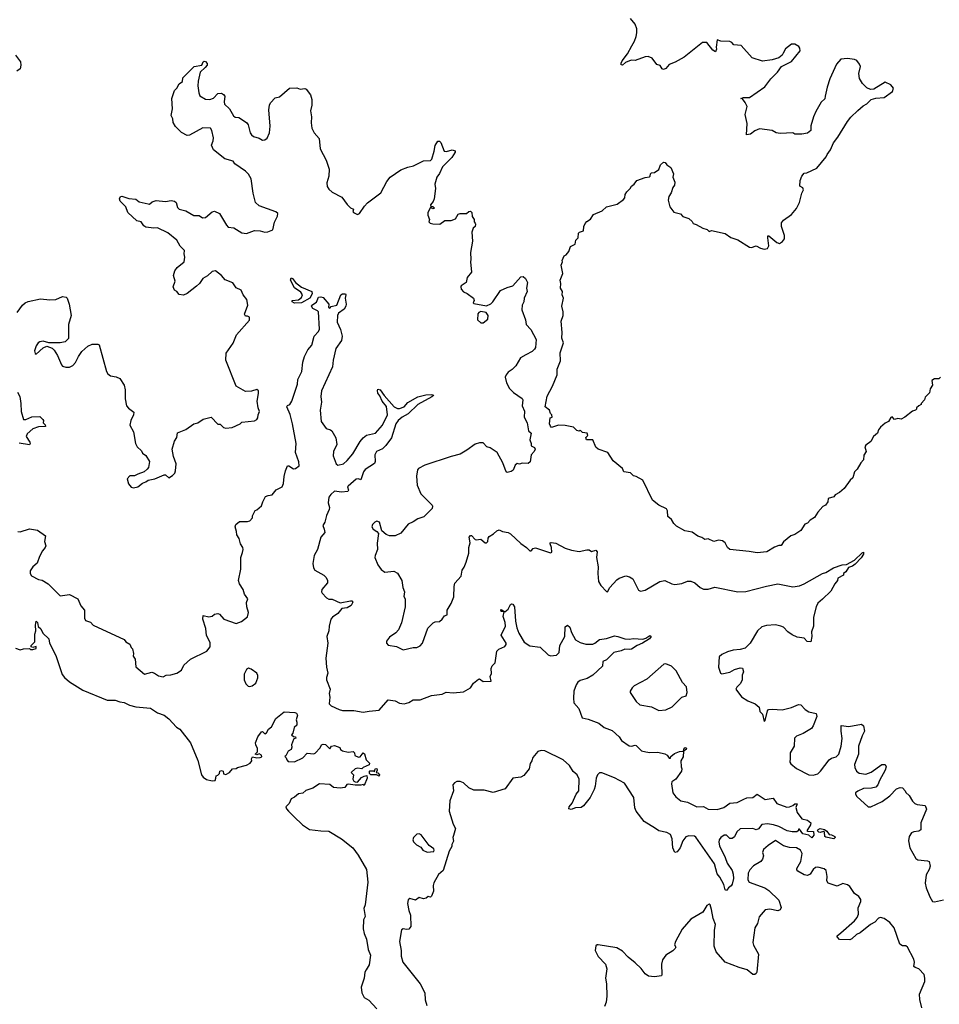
# Model space of a CAD drawing. Extents: x 2293139 to 2515392, y 824115 to 1006937.
# Tile 337 of 417: x 2430830 to 2438878, y 870405 to 879024. Entities that reach past the tile are written whole.
import ezdxf

# ---------------------------------------------------------------- set-up
doc = ezdxf.new("R2010")
doc.units = 0

msp = doc.modelspace()

# ---------------------------------------------------------------- linework, layer by layer
at = {"layer": '0CON10XD'}
for points in [[(2436716.7, 877256.7), (2436725, 877240), (2436751.7, 877231.7), (2436808.3, 877198.3), (2436847, 877187), (2436865, 877170), (2436885, 877177.5), (2437003.9, 877153.9), (2437055, 877116.7), (2437115, 877096.7), (2437216.7, 877033.3), (2437235, 877031.2), (2437275, 877043.8), (2437314.1, 877024.1), (2437345, 877016.7), (2437375, 877022.5), (2437385.8, 877044.2), (2437376.2, 877113.8), (2437378.3, 877131.7), (2437385, 877133.3), (2437455, 877072.9), (2437480, 877065), (2437505, 877082.5), (2437523, 877107), (2437523.3, 877135), (2437496.7, 877215), (2437496.7, 877245), (2437515, 877270), (2437585, 877318.8), (2437628.3, 877371.7), (2437653.3, 877425), (2437674.1, 877505.9), (2437690, 877535), (2437683, 877553), (2437657.5, 877567.5), (2437661.2, 877615), (2437674, 877655), (2437695, 877680), (2437720, 877685), (2437806.4, 877723.6), (2437887.3, 877822.7), (2437897.1, 877842.9), (2437926.7, 877885), (2437951.2, 877945), (2437991.2, 877995), (2438075.9, 878134.1), (2438105, 878170), (2438165, 878230), (2438211.2, 878268.8), (2438245, 878286.7), (2438282.5, 878325), (2438322.3, 878337.7), (2438396.1, 878343.9), (2438467.5, 878395), (2438476.7, 878425), (2438455, 878453.3), (2438405, 878477.5), (2438305, 878416), (2438275, 878414), (2438245, 878426.2), (2438205, 878466.2), (2438179.5, 878509.5), (2438173.9, 878553.9), (2438188.1, 878615), (2438180, 878635), (2438155, 878666), (2438135, 878676.2), (2438073.6, 878683.6), (2438015, 878680), (2437978.8, 878635), (2437918.8, 878505), (2437895.9, 878434.1), (2437880, 878355), (2437875, 878332.5), (2437845, 878302.5), (2437798.3, 878221.7), (2437776.7, 878175), (2437753.9, 878096.1), (2437753.3, 878055), (2437725, 878030), (2437675, 878022.5), (2437615, 878022.5), (2437595, 878032.5), (2437485, 878027.5), (2437450, 878035), (2437415, 878053.3), (2437305, 878070), (2437265, 878052.5), (2437225, 878023.3), (2437190, 878015), (2437197.5, 878115), (2437180, 878195), (2437196.7, 878265), (2437180, 878300), (2437155, 878330), (2437140, 878335), (2437165, 878342.5), (2437217, 878343), (2437352.5, 878435), (2437402.5, 878505), (2437462.5, 878565), (2437497.5, 878615), (2437585, 878657.5), (2437659.5, 878750.5), (2437658.8, 878775), (2437648.3, 878788.3), (2437615, 878811.2), (2437585, 878811.2), (2437532.3, 878767.7), (2437512.5, 878732.5), (2437503.3, 878715), (2437475, 878690), (2437415, 878673.3), (2437330.7, 878660.7), (2437241.7, 878691.7), (2437145, 878797.5), (2437080, 878805), (2437062.5, 878825), (2437045, 878833.8), (2436966.4, 878836.4), (2436935, 878848.8), (2436925.8, 878785), (2436929.2, 878765), (2436918.3, 878741.7), (2436895, 878758.1), (2436845, 878824), (2436805.9, 878824.1), (2436645, 878697.5), (2436566.7, 878653.3), (2436515, 878632.5), (2436484.2, 878595.8), (2436465, 878588.8), (2436454.1, 878594.1), (2436435, 878622.5), (2436405, 878632.5), (2436365, 878686.7), (2436330.7, 878700.7), (2436305, 878698.8), (2436215, 878668), (2436180.3, 878669.7), (2436130.9, 878649.1), (2436105, 878627.5), (2436095, 878630), (2436093.3, 878645), (2436103.8, 878665), (2436150, 878725), (2436186.2, 878795), (2436211.2, 878835), (2436223.9, 878876.1), (2436231.7, 878908.3), (2436231.2, 878945), (2436216.7, 878985), (2436176.7, 879035)], [(2430793.3, 878715), (2430838, 878655), (2430841.1, 878625), (2430832.9, 878595), (2430805, 878574.3)], [(2430808.8, 876461.2), (2430855.8, 876525), (2430878, 876545), (2430905, 876557.8), (2431011.7, 876581.7), (2431095, 876572), (2431145, 876576), (2431205, 876600), (2431237.5, 876595), (2431246.7, 876585), (2431264.2, 876534.2), (2431279.2, 876435), (2431256.9, 876355), (2431257.6, 876232.4), (2431228.8, 876205), (2431185, 876195.6), (2431085.9, 876195.9), (2431035, 876209.4), (2431006.7, 876205), (2430991.4, 876195), (2430975, 876170), (2430960.8, 876125), (2430965, 876102.5), (2430975, 876097.5), (2431035, 876152), (2431067, 876167), (2431115, 876147.5), (2431131.7, 876131.7), (2431160, 876085), (2431195, 876002.5), (2431205, 875992.5), (2431235, 875982.5), (2431265, 875983.3), (2431295, 875996.7), (2431317.3, 876022.7), (2431344, 876075), (2431375, 876118.8), (2431425, 876166.2), (2431465, 876183.8), (2431514, 876184), (2431525, 876177.5), (2431590, 875945), (2431602.5, 875925), (2431625, 875907.5), (2431675, 875897.5), (2431705, 875882.5), (2431743.8, 875825), (2431754, 875785), (2431753.8, 875705), (2431763.3, 875645), (2431782.3, 875622.3), (2431829.3, 875589.3), (2431826.2, 875565), (2431801.2, 875515), (2431793.3, 875475), (2431826.4, 875416.4), (2431842.5, 875315), (2431857.5, 875285), (2431895, 875250), (2431905, 875230), (2431935, 875210), (2431967, 875157), (2431957.5, 875105), (2431945, 875090), (2431920, 875065), (2431863.3, 875046.7), (2431835, 875032.5), (2431795, 875030), (2431770, 875005), (2431781.7, 874961.7), (2431805, 874933.3), (2431825, 874926.2), (2431862.5, 874935), (2431903.9, 874966.1), (2431935, 874977.5), (2431955, 874992.5), (2432013.9, 875006.1), (2432095, 875040), (2432105, 875040), (2432135, 875013.8), (2432167.3, 875032.7), (2432186.7, 875055), (2432193.3, 875075), (2432198, 875135), (2432175, 875200), (2432163.8, 875265), (2432186.2, 875335), (2432204.1, 875365.9), (2432212.5, 875407.5), (2432285, 875437.5), (2432355, 875487.5), (2432390, 875495), (2432435, 875526.7), (2432505, 875543.3), (2432565, 875482.5), (2432585, 875482.5), (2432613.9, 875453.9), (2432635, 875447.5), (2432690, 875455), (2432760, 875485), (2432775, 875500), (2432886.4, 875513.6), (2432905, 875523.3), (2432915, 875540), (2432916.2, 875565), (2432928, 875595), (2432915.6, 875625.6), (2432909.5, 875685), (2432918.7, 875751.3), (2432918.8, 875775), (2432905, 875786.2), (2432858.3, 875771.7), (2432805, 875768.6), (2432724, 875815), (2432634.4, 876045), (2432638.2, 876105), (2432698.6, 876191.4), (2432728.6, 876265), (2432842.5, 876395), (2432841.2, 876421.2), (2432825, 876430), (2432805, 876430), (2432796, 876445), (2432825.4, 876525), (2432816.9, 876575), (2432786.9, 876615), (2432767, 876657), (2432725.7, 876675.7), (2432695, 876719.2), (2432628.1, 876748.1), (2432596.7, 876785), (2432545, 876826.7), (2432515, 876820.5), (2432475, 876780.6), (2432431.7, 876758.3), (2432404.2, 876715), (2432378.2, 876691.8), (2432295, 876627.5), (2432265, 876612), (2432225, 876617.5), (2432203.9, 876643.9), (2432185, 876656.7), (2432174.2, 876685), (2432190, 876735), (2432176.2, 876785), (2432188.6, 876825), (2432209.2, 876855), (2432270.8, 876905), (2432276, 876945), (2432269.2, 876975), (2432271.2, 877005), (2432235, 877041.2), (2432205.3, 877095.3), (2432125, 877158.9), (2432035, 877202), (2432005, 877198), (2431935, 877207.5), (2431915, 877218.8), (2431894.1, 877254.1), (2431855, 877264), (2431776.7, 877335), (2431757.5, 877385), (2431710, 877435), (2431703.6, 877456.4), (2431712.5, 877475), (2431725, 877480), (2431785, 877458.8), (2431845, 877452.5), (2431875, 877430), (2431955, 877411.2), (2431965, 877410), (2431990, 877430), (2432025, 877441.9), (2432105, 877431.9), (2432155, 877442), (2432185, 877436), (2432198, 877425), (2432210.9, 877380.9), (2432224.3, 877364.3), (2432285, 877350), (2432355, 877309.1), (2432399.5, 877309.5), (2432429.1, 877289.1), (2432457.3, 877292.7), (2432515, 877342.9), (2432535, 877349.2), (2432577.4, 877327.4), (2432639.4, 877225), (2432655, 877209.4), (2432705, 877201.5), (2432775, 877157.5), (2432816.2, 877153.8), (2432885, 877177.8), (2432935, 877175.6), (2432975, 877164.2), (2433002.7, 877167.3), (2433045.5, 877184.5), (2433059.7, 877250.3), (2433086.5, 877305), (2433088.3, 877328.3), (2433072.5, 877342.5), (2432926, 877396), (2432895, 877424.3), (2432872.5, 877505), (2432855, 877632.5), (2432832.1, 877672.1), (2432807.6, 877697.6), (2432713.8, 877763.8), (2432697.5, 877785), (2432625, 877806.7), (2432525, 877884.3), (2432508.9, 877925), (2432524.5, 877965), (2432525, 877990), (2432512, 878055), (2432500, 878075), (2432433.6, 878076.4), (2432315, 878012.5), (2432295, 878011.2), (2432245, 878036.7), (2432195, 878090), (2432173.1, 878125), (2432169.2, 878155), (2432156.7, 878185), (2432167.5, 878245), (2432162.9, 878335), (2432186.2, 878405), (2432205.5, 878424.5), (2432226.1, 878463.9), (2432255, 878482.5), (2432256.7, 878515), (2432356.4, 878613.6), (2432423.6, 878626.4), (2432436.2, 878653.8), (2432445, 878660), (2432457.5, 878657.5), (2432470.7, 878640.7), (2432470, 878625), (2432452.5, 878605), (2432410, 878565), (2432390.6, 878485), (2432388.9, 878445), (2432396.7, 878385), (2432407.6, 878357.6), (2432455, 878327.5), (2432495, 878324.2), (2432525, 878337.5), (2432565, 878378.6), (2432595, 878381.2), (2432615, 878370), (2432626.2, 878355), (2432618.6, 878305), (2432621.9, 878285), (2432665, 878243.8), (2432702.1, 878182.1), (2432715, 878172), (2432746.8, 878166.8), (2432815, 878124), (2432830.8, 878105), (2432846.2, 878035), (2432860, 878015), (2432875, 878002), (2432925, 877986), (2432955, 877968.8), (2432975, 877971.2), (2432995, 877988), (2433015.5, 878035), (2433022.8, 878092.8), (2433010.4, 878235), (2433015.5, 878274.5), (2433025, 878296.2), (2433065, 878338.8), (2433105, 878350), (2433191.2, 878425), (2433255, 878427.1), (2433285, 878415.8), (2433325, 878421.2), (2433336, 878415), (2433373.8, 878365), (2433385.8, 878325.8), (2433385.8, 878275), (2433376.2, 878225), (2433383.9, 878173.9), (2433380.3, 878120.3), (2433388, 878075), (2433408, 878035), (2433450, 877985), (2433458.6, 877895), (2433510.8, 877795), (2433538.6, 877715), (2433536.9, 877655), (2433518.1, 877595), (2433520.6, 877565), (2433535, 877542), (2433565.7, 877515.7), (2433649.7, 877469.7), (2433695, 877407.5), (2433725, 877377.5), (2433750, 877365), (2433746.7, 877345), (2433752.5, 877335), (2433785, 877318), (2433805, 877326.2), (2433847, 877393), (2433875, 877421.2), (2433991.2, 877508.8), (2434042.6, 877607.4), (2434073.4, 877646.6), (2434165, 877710.8), (2434225.6, 877734.4)], [(2434225.6, 877734.4), (2434275.8, 877744.2), (2434365, 877788.9), (2434425, 877791.2), (2434435.5, 877804.5), (2434457.2, 877872.8), (2434465, 877923.3), (2434488.3, 877961.7), (2434505, 877960), (2434515, 877950), (2434545, 877874), (2434565, 877871.4), (2434615, 877883.8), (2434640, 877875), (2434642.5, 877865), (2434611.1, 877818.9), (2434531.4, 877735), (2434505, 877678.8), (2434481.2, 877645), (2434464, 877585), (2434468.8, 877545), (2434457.1, 877455), (2434448.2, 877431.8), (2434423.9, 877403.9), (2434427.5, 877387.5), (2434445, 877388), (2434461.2, 877375), (2434445, 877369.2), (2434425, 877380), (2434403.2, 877336.8), (2434402.4, 877312.4), (2434417.5, 877275), (2434410, 877255), (2434423.3, 877243.3), (2434445, 877237.5), (2434506.1, 877233.9), (2434550, 877265), (2434605, 877266), (2434645, 877280), (2434668.3, 877321.7), (2434685, 877327.5), (2434741.7, 877328.3), (2434760, 877345), (2434775, 877346.7), (2434787.7, 877337.7), (2434790.7, 877300.7), (2434807.5, 877275), (2434807.5, 877255), (2434815, 877242.5), (2434820, 877235), (2434816.4, 877213.6), (2434800, 877200), (2434786.7, 877165), (2434793.3, 877085), (2434776.7, 876985), (2434778.8, 876925), (2434774, 876905), (2434783.3, 876815), (2434745, 876767.5), (2434736.2, 876725), (2434695, 876694.2), (2434690, 876685), (2434692.2, 876665), (2434715, 876641.2), (2434746.1, 876626.1), (2434802.5, 876585), (2434807.5, 876565), (2434800, 876545), (2434805, 876540), (2434915, 876518.8), (2434952.3, 876537.7), (2434970, 876555), (2435037.7, 876652.3), (2435095, 876681.2), (2435146.7, 876695), (2435216.1, 876773.9), (2435235, 876776.7), (2435257.7, 876757.7), (2435273.3, 876725), (2435266, 876675), (2435270, 876645), (2435243.6, 876586.4), (2435243.3, 876555), (2435227.5, 876525), (2435223.6, 876483.6), (2435257, 876397), (2435262.5, 876355), (2435302.5, 876312.5), (2435350, 876225), (2435343.3, 876155), (2435335, 876140), (2435315, 876120), (2435260.5, 876089.5), (2435212.5, 876065), (2435172.5, 875995), (2435138.8, 875961.2), (2435105, 875938.8), (2435086.2, 875915), (2435080, 875895), (2435091.2, 875845), (2435116.7, 875795), (2435150.5, 875760.5), (2435227.7, 875707.7), (2435233.8, 875695), (2435226.7, 875645), (2435248.3, 875598.3), (2435243.8, 875545), (2435271.2, 875495), (2435282.5, 875425), (2435306.7, 875405), (2435293.8, 875345), (2435306.7, 875315), (2435307.5, 875295), (2435335, 875280), (2435342.5, 875265), (2435333.3, 875245), (2435306.1, 875213.9), (2435298.8, 875155), (2435279.5, 875140.5), (2435226.7, 875143.3), (2435205, 875132.5), (2435185, 875140), (2435166.4, 875123.6), (2435149.5, 875080.5), (2435131.7, 875068.3), (2435095, 875060), (2435086.7, 875066.7), (2435058.8, 875145), (2435010, 875235), (2434947.5, 875275), (2434917.5, 875285), (2434885, 875320), (2434855, 875320.8), (2434815, 875307.5), (2434744.3, 875255.7), (2434685, 875220), (2434605, 875200), (2434375.3, 875124.7), (2434319.2, 875095), (2434312, 875085), (2434302.5, 875027.5), (2434309.2, 874949.2), (2434340.8, 874875), (2434439.2, 874775), (2434444.2, 874764.2), (2434440.6, 874745), (2434368, 874672), (2434313.8, 874655), (2434272.4, 874627.6), (2434230.6, 874609.4), (2434165, 874528.1), (2434115, 874505.6), (2434065, 874505.8), (2434037, 874517), (2434000, 874550), (2433980, 874625), (2433955, 874632.9), (2433938, 874625), (2433918.6, 874605), (2433911.8, 874585), (2433922.9, 874565), (2433956.7, 874545), (2433971.2, 874525), (2433958.1, 874441.9), (2433962.5, 874385), (2433940, 874335), (2433938, 874315), (2433963, 874253), (2433992.4, 874212.4), (2434025, 874189.2), (2434105.8, 874195.8), (2434135, 874180), (2434174, 874115), (2434182.5, 874055), (2434198, 874015), (2434193.3, 873975), (2434203.9, 873953.9), (2434204, 873885), (2434171.2, 873745), (2434145, 873682.5), (2434123, 873657), (2434065, 873617.5), (2434040, 873585), (2434040, 873565), (2434055, 873550), (2434127, 873537), (2434185, 873507.5), (2434275, 873527.5), (2434305, 873527.5), (2434335, 873542.5), (2434356.7, 873565), (2434402.3, 873697.7), (2434447.5, 873745), (2434465, 873753.3), (2434505, 873756.2), (2434527.5, 873775), (2434547.5, 873805), (2434570, 873815), (2434570, 873855), (2434605.6, 873914.4), (2434628.3, 873971.7), (2434632.5, 874062.5), (2434639.3, 874090.7), (2434695, 874152.5), (2434702, 874205), (2434719.5, 874230.5), (2434737.5, 874275), (2434760, 874355), (2434760, 874405), (2434771.2, 874445), (2434763.3, 874495), (2434775, 874510), (2434785, 874507.5), (2434815, 874473.3), (2434825, 874470), (2434865, 874477.5), (2434905, 874443.8), (2434915, 874443.3), (2434926.7, 874455), (2434928.8, 874485), (2434938.8, 874501.2), (2434977.9, 874522.1), (2435005, 874550.8), (2435025, 874557.5), (2435055, 874543.8), (2435105, 874536), (2435124.1, 874524.1), (2435215, 874438), (2435264.5, 874404.5), (2435295, 874374), (2435305.7, 874374.3), (2435325, 874396), (2435345, 874400.8), (2435475, 874356.7), (2435485.8, 874364.2), (2435483.2, 874403.2), (2435472, 874435), (2435473.9, 874446.1), (2435482, 874448), (2435522, 874442), (2435605, 874397.5), (2435659.1, 874379.1), (2435725, 874370), (2435793, 874383), (2435815, 874382.5), (2435835, 874370), (2435871.7, 874381.7), (2435882.5, 874365), (2435877.5, 874315), (2435894, 874235), (2435890, 874175), (2435895.4, 874105.4), (2435915, 874070), (2435965, 874020), (2435975, 874016.7), (2435994, 874055), (2436055, 874122), (2436075, 874136.2), (2436135, 874156.2), (2436167.9, 874147.9), (2436195, 874128.8), (2436245, 874030), (2436261.7, 874021.7), (2436305, 874030), (2436432.5, 874105), (2436475, 874113.8), (2436536.7, 874085), (2436565, 874079.1), (2436625, 874087.5), (2436675, 874108.1), (2436705, 874109.4), (2436738.8, 874095), (2436785, 874054.2), (2436815, 874040), (2436855, 874039.2), (2436915, 874058), (2437114.4, 874014.4), (2437185, 874017.8), (2437365, 874065.8), (2437465, 874085.8), (2437595, 874059.2), (2437655, 874069.2), (2437696.7, 874085), (2437855, 874176.2), (2437883.9, 874186.1), (2437952.5, 874225), (2438028.9, 874251.1), (2438065.8, 874254.2), (2438136.4, 874293.6), (2438202.1, 874357.9), (2438215, 874362.5), (2438215.8, 874345), (2438195.5, 874314.5), (2438143.2, 874256.8), (2438119.4, 874240.6), (2438082.5, 874227.5), (2438060, 874190), (2438040, 874175), (2438038.3, 874161.7), (2437990, 874135), (2437987.5, 874115), (2437963.8, 874085), (2437928.8, 874021.2), (2437855, 873952.5), (2437815, 873917.5), (2437800, 873885), (2437777, 873793), (2437776.7, 873715), (2437760, 873665), (2437763.3, 873625), (2437752.5, 873577.5), (2437722.3, 873582.3), (2437695, 873610), (2437635, 873617.5), (2437589.3, 873639.3), (2437552.5, 873665), (2437513.3, 873705), (2437492.5, 873715), (2437444.1, 873725.9), (2437365, 873720), (2437325, 873708), (2437286.2, 873675), (2437223.3, 873565), (2437178.3, 873521.7), (2437135, 873510.8), (2437075, 873505.7), (2437025, 873490), (2436975, 873466.2), (2436952.7, 873447.3), (2436946.2, 873355), (2436964.5, 873305), (2436975, 873298.8), (2437045, 873311.2), (2437086, 873335), (2437135, 873350), (2437156.9, 873346.9), (2437165.5, 873315), (2437153.1, 873285), (2437153.1, 873245), (2437137.5, 873212.5), (2437105, 873180.8), (2437098.1, 873165), (2437147.2, 873097.2), (2437201.7, 873061.7), (2437266.2, 873036.2), (2437300.8, 873005), (2437308.8, 872968.8), (2437330, 872945), (2437345, 872880), (2437355, 872890), (2437374, 872975), (2437383.3, 872985), (2437415, 872989.6), (2437502.5, 872982.5), (2437585, 873004.6), (2437645, 873028.9), (2437666.1, 873026.1), (2437705.4, 872985.4), (2437736.1, 872966.1), (2437801.2, 872951.2), (2437805.5, 872925), (2437775, 872842), (2437760.9, 872819.1), (2437687.5, 872775), (2437628.7, 872751.3), (2437610.6, 872735), (2437608.2, 872665), (2437572, 872605), (2437574.1, 872555.9), (2437568.8, 872525), (2437578.8, 872508.8), (2437629.3, 872469.3), (2437735, 872413.5), (2437775, 872409.5), (2437815, 872422.7), (2437838.9, 872445), (2437914.5, 872545), (2437935, 872559.1), (2437975, 872570), (2437997.9, 872595), (2438018, 872665), (2438027.6, 872732.4), (2438019.2, 872795), (2438020, 872845), (2438085, 872836.2), (2438197.1, 872857.1), (2438213.9, 872843.9), (2438224.3, 872795), (2438203.1, 872755), (2438169.7, 872665), (2438170.3, 872595), (2438136.9, 872505), (2438138.8, 872478.8), (2438154.5, 872445), (2438177.6, 872427.6), (2438235, 872419.2), (2438282.2, 872437.8), (2438375, 872502.9), (2438403, 872503), (2438414.2, 872485), (2438405.5, 872455), (2438354.5, 872365), (2438339.5, 872325), (2438322, 872305), (2438285, 872297.7), (2438215, 872293.6), (2438165, 872271.1), (2438145.8, 872255), (2438144.3, 872245), (2438157.5, 872225), (2438255, 872134.2), (2438277.5, 872135), (2438378.7, 872181.3), (2438445, 872230.6), (2438505, 872291.2), (2438535, 872302.5), (2438555, 872300), (2438580, 872275), (2438585, 872260), (2438615, 872232.5), (2438644.2, 872184.2), (2438664.2, 872164.2), (2438684.4, 872154.4), (2438754.1, 872144.1), (2438766.4, 872113.6), (2438715.6, 871995), (2438717.7, 871932.3), (2438699.7, 871920.3), (2438655, 871916.2), (2438635, 871906.7), (2438614.6, 871875), (2438609.6, 871835), (2438621.4, 871775), (2438671.5, 871681.5), (2438690.9, 871670.9), (2438775, 871662), (2438788.8, 871655), (2438798.8, 871615), (2438789.4, 871585), (2438762.9, 871537.1), (2438755.8, 871465), (2438764, 871425), (2438794, 871345), (2438820, 871305), (2438835, 871302), (2438915, 871320)], [(2438890, 875895), (2438875, 875880), (2438835, 875880), (2438813, 875867), (2438817.5, 875825), (2438798.3, 875791.7), (2438791.7, 875758.3), (2438755, 875720), (2438750, 875695), (2438720, 875665), (2438720, 875655), (2438700, 875645), (2438680, 875625), (2438680, 875615), (2438670, 875605), (2438643, 875597), (2438576.7, 875543.3), (2438545, 875527.5), (2438515, 875532.5), (2438485, 875523.3), (2438465, 875547.5), (2438455, 875542.5), (2438435, 875507.5), (2438405, 875492.5), (2438362.3, 875457.7), (2438346.7, 875435), (2438336.7, 875405), (2438302.5, 875375), (2438277.7, 875332.3), (2438235, 875300), (2438227.5, 875285), (2438236.7, 875245), (2438218.3, 875211.7), (2438215, 875170), (2438192.5, 875145), (2438160.7, 875089.3), (2438136.7, 875065), (2438121.2, 875015), (2438097.7, 874992.3), (2438045, 874920), (2438005, 874886.2), (2437967.5, 874865), (2437955, 874847.5), (2437907, 874833), (2437902.5, 874805), (2437882.5, 874775), (2437858.3, 874761.7), (2437815, 874712.5), (2437785, 874666.2), (2437748.3, 874641.7), (2437725, 874617.5), (2437702.3, 874607.7), (2437667.7, 874552.3), (2437615, 874516.7), (2437580, 874505), (2437515, 874452.5), (2437495, 874420), (2437475, 874420), (2437435, 874406.7), (2437370, 874365), (2437285, 874358), (2437215, 874367.5), (2437045, 874386.7), (2437025, 874402.5), (2437003.3, 874445), (2436981.7, 874461.7), (2436945, 874466.7), (2436905, 874457.5), (2436855, 874480), (2436825, 874474), (2436800.7, 874490.7), (2436763.9, 874503.9), (2436715, 874536.7), (2436650.5, 874550.5), (2436579.3, 874589.3), (2436553.9, 874613.9), (2436535, 874647.5), (2436503.3, 874675), (2436500, 874725), (2436491.7, 874741.7), (2436423.4, 874773.4), (2436367.7, 874817.7), (2436284.2, 874994.2), (2436225, 875026.2), (2436202.3, 875032.3), (2436175, 875056.2), (2436117, 875067), (2436106.4, 875096.4), (2436025, 875163.3), (2435977.5, 875235), (2435893.3, 875265), (2435873.4, 875283.4), (2435845.9, 875345.9), (2435790, 875345), (2435784, 875366), (2435802.5, 875385), (2435797.5, 875405), (2435755, 875410), (2435735, 875430), (2435727.5, 875422.5), (2435705, 875426.7), (2435676.4, 875456.4), (2435603, 875473), (2435545, 875473.3), (2435485, 875454), (2435474.2, 875465), (2435467.5, 875485), (2435472.5, 875537.5), (2435490, 875545), (2435487.5, 875565), (2435476.4, 875576.4), (2435465.8, 875605.8), (2435430, 875635), (2435445, 875730), (2435493.9, 875816.1), (2435533.3, 875915), (2435533.9, 875966.1), (2435563.6, 876036.4), (2435560.7, 876109.3), (2435590, 876195), (2435574.2, 876235), (2435578, 876285), (2435568.8, 876385), (2435586.2, 876435), (2435585.9, 876465.9), (2435573.8, 876515), (2435588.8, 876585), (2435578.8, 876615), (2435580, 876645), (2435564, 876675), (2435566.1, 876713.9), (2435560, 876745), (2435583.6, 876803.6), (2435567.5, 876875), (2435580, 876905), (2435577.5, 876915), (2435593.9, 876956.1), (2435613, 876967), (2435636.1, 876993.9), (2435651.7, 877038.3), (2435690, 877060), (2435697.5, 877095), (2435717.5, 877115), (2435720, 877155), (2435730, 877165), (2435763, 877177), (2435767.5, 877215), (2435779.3, 877240.7), (2435792, 877258), (2435825, 877277.5), (2435850.7, 877319.3), (2435928.3, 877351.7), (2435964.3, 877385.7), (2436059.5, 877410.5), (2436115, 877450), (2436126.2, 877465), (2436130, 877495), (2436142.7, 877517.3), (2436173.3, 877545), (2436185, 877567.5), (2436207.5, 877585), (2436230, 877615), (2436305, 877643.3), (2436340.7, 877649.3), (2436347.5, 877655), (2436350, 877675), (2436360, 877685), (2436385, 877687.5), (2436425, 877712.5), (2436437.5, 877755), (2436463.6, 877776.4), (2436480, 877775), (2436492.5, 877755), (2436528.8, 877728.8), (2436552.5, 877675), (2436547.5, 877645), (2436563, 877603), (2436560, 877575), (2436546.1, 877553.9), (2436531.7, 877508.3), (2436510, 877475), (2436506.7, 877445), (2436520, 877385), (2436555, 877340), (2436612.5, 877325), (2436635, 877302), (2436687.5, 877285), (2436716.7, 877256.7)], [(2433235, 876543.1), (2433214, 876555), (2433213.6, 876566.4), (2433268.7, 876571.3), (2433297.1, 876592.9), (2433304.2, 876615), (2433289.8, 876639.8), (2433235, 876676.2), (2433198.6, 876745), (2433205, 876763.8), (2433217.4, 876757.4), (2433242.5, 876722.5), (2433295, 876682), (2433388, 876645), (2433390, 876625), (2433368, 876585), (2433295, 876544.5), (2433235, 876543.1)], [(2430813.9, 874543.9), (2430835, 874541.2), (2430916.4, 874566.4), (2430985, 874556.7), (2431055, 874506.7), (2431047.5, 874457.5), (2431057.3, 874417.3), (2431054, 874405), (2431030, 874375), (2431002.9, 874325), (2430982.3, 874267.7), (2430945, 874233.8), (2430921.2, 874198.8), (2430921.2, 874175), (2430934, 874155), (2430995, 874124.4), (2431026.7, 874116.7), (2431078, 874085), (2431185, 873982), (2431265, 873992), (2431338.8, 873955), (2431365, 873893.8), (2431398, 873855), (2431396.1, 873786.1), (2431405, 873763.8), (2431449.5, 873749.5), (2431472.5, 873725), (2431745, 873597.5), (2431758, 873578), (2431795, 873556.7), (2431805, 873527.5), (2431815.9, 873515.9), (2431825.9, 873475.9), (2431823.9, 873453.9), (2431840, 873425), (2431845, 873360), (2431923.6, 873293.6), (2431985, 873312.5), (2432010, 873305), (2432045, 873280), (2432085, 873272.5), (2432113, 873287), (2432151.7, 873288.3), (2432205, 873302.5), (2432245, 873330), (2432267.5, 873375), (2432323.9, 873426.1), (2432467.5, 873495), (2432496.4, 873533.6), (2432496.4, 873573.6), (2432463.9, 873633.9), (2432460, 873695), (2432434, 873775), (2432435, 873810), (2432485, 873796.7), (2432515.9, 873804.1), (2432535, 873820), (2432565, 873827.5), (2432579.3, 873819.3), (2432615.8, 873775.8), (2432725, 873739.1), (2432772.5, 873755), (2432822.3, 873797.7), (2432831.4, 873835), (2432818.5, 873885), (2432816.3, 873923.7), (2432826.2, 873955), (2432797.5, 873995), (2432786.2, 874036.2), (2432752.5, 874085), (2432745.7, 874115), (2432766.2, 874213.8), (2432766.4, 874315), (2432781.1, 874358.9), (2432785.5, 874385), (2432781.8, 874405), (2432763.2, 874435), (2432751.4, 874481.4), (2432730, 874515), (2432728.8, 874545), (2432715.8, 874585), (2432722, 874605), (2432755, 874632), (2432825, 874630), (2432845, 874636.7), (2432866.1, 874663.9), (2432868.3, 874681.7), (2432891.7, 874728.3), (2432906.4, 874733.6), (2432945, 874770), (2432956.7, 874805), (2432981.2, 874848.8), (2433005, 874860), (2433040, 874865), (2433075, 874910), (2433126.7, 874935), (2433140, 874965), (2433144.3, 875024.3), (2433155.8, 875074.2), (2433175, 875117.5), (2433185, 875117.5), (2433225, 875093.8), (2433245, 875096.2), (2433275, 875117.5), (2433273.8, 875155), (2433244.4, 875235), (2433248.8, 875315), (2433217.8, 875487.8), (2433197.4, 875567.4), (2433168.8, 875635), (2433175, 875646.7), (2433195, 875656), (2433212.5, 875685), (2433260, 875835), (2433264.3, 875875.7), (2433300.6, 875945), (2433309.2, 876025), (2433321.2, 876075), (2433351.4, 876135), (2433388.1, 876175), (2433407.2, 876252.8), (2433444.6, 876295.4), (2433454.4, 876315), (2433446, 876466), (2433436.9, 876476.9), (2433394.3, 876495), (2433384.4, 876515), (2433387.5, 876525), (2433427.9, 876552.1), (2433445.8, 876594.2), (2433465, 876598), (2433485, 876591.4), (2433534.2, 876535), (2433532.5, 876505), (2433545, 876500), (2433556, 876514), (2433605, 876524.4), (2433641.4, 876615), (2433655, 876625.4), (2433680, 876625), (2433684.4, 876615), (2433677.5, 876585), (2433687.8, 876535), (2433685.6, 876515), (2433669.1, 876490.9), (2433620, 876455), (2433610, 876435), (2433608.8, 876375), (2433637.9, 876312.1), (2433651.8, 876255), (2433646.1, 876215), (2433597.1, 876145), (2433572.9, 876045), (2433568.6, 875985), (2433471.9, 875775), (2433466.9, 875725), (2433470, 875675), (2433460, 875605), (2433467.7, 875507.7), (2433513.3, 875445), (2433550, 875435), (2433562.5, 875425), (2433597.1, 875365), (2433604.2, 875305), (2433576.4, 875243.6), (2433574.5, 875205), (2433599.2, 875135), (2433614.5, 875124.5), (2433663.8, 875136.2), (2433695, 875164.4), (2433745, 875223.3), (2433808.3, 875331.7), (2433835, 875364.2), (2433865, 875386), (2433945, 875404.3), (2434006.1, 875475), (2434050, 875565), (2434039.1, 875639.1), (2434003.3, 875685), (2433982.7, 875732.7), (2433964.6, 875754.6), (2433960.8, 875779.2), (2433965, 875790), (2433986, 875785), (2434020, 875735), (2434106, 875635), (2434135, 875620.9), (2434155, 875620.8), (2434195, 875634.6), (2434227, 875673), (2434315, 875723.6), (2434385, 875738.9), (2434433.8, 875743.8), (2434450, 875740), (2434452.5, 875735), (2434437.6, 875722.4), (2434315, 875655.8), (2434230.6, 875575), (2434176, 875544), (2434143.7, 875516.3), (2434122.9, 875485), (2434084.6, 875365), (2434035, 875296.9), (2434005, 875268.5), (2433951.5, 875245), (2433938.2, 875215), (2433942.2, 875157.8), (2433935, 875138.8), (2433852.2, 875087.8), (2433837.5, 875065), (2433815, 874997.5), (2433795, 875006), (2433775, 875000.8), (2433705, 874941.2), (2433700, 874935), (2433706.7, 874905), (2433702.5, 874895), (2433645, 874889.2), (2433585, 874897.3), (2433552.2, 874867.8), (2433536, 874844), (2433530, 874795), (2433540.8, 874755), (2433539.2, 874735), (2433514.3, 874685), (2433500, 874625), (2433483.3, 874595), (2433495.6, 874565.6), (2433499.4, 874535), (2433465.4, 874495), (2433436.9, 874385), (2433408, 874335), (2433395.4, 874265), (2433401.8, 874225), (2433414.4, 874205), (2433491.7, 874161.7), (2433511.7, 874141.7), (2433524.3, 874115), (2433524, 874095), (2433473.8, 874035), (2433471.2, 874015), (2433476.7, 874005), (2433514.3, 873964.3), (2433535, 873952.5), (2433565, 873952.5), (2433635, 873918), (2433726.1, 873936.1), (2433735.9, 873935.9), (2433746, 873925), (2433730, 873895), (2433696.7, 873875), (2433650, 873870), (2433615, 873825.6), (2433568.6, 873795), (2433554.3, 873775), (2433537.8, 873715), (2433536.5, 873675), (2433518.9, 873625), (2433526.7, 873565), (2433509.1, 873435), (2433516.4, 873355), (2433528.1, 873305), (2433514.4, 873265), (2433514.4, 873245), (2433547.1, 873165), (2433538, 873125), (2433544, 873095), (2433539.2, 873035), (2433555, 873018), (2433625, 872985.6), (2433655, 872977.9), (2433755, 872976.9), (2433835, 872961.8), (2433887.5, 872972.5), (2433975, 872981.2), (2434055, 873071.4), (2434115, 873060.8), (2434155, 873041.9), (2434195, 873034.3), (2434235, 873045.6), (2434275, 873068.9), (2434335, 873070.4), (2434435, 873107.8), (2434528.8, 873121.2), (2434563.3, 873136.7), (2434625, 873130.8), (2434715, 873139.1), (2434775, 873175.6), (2434800.8, 873215), (2434845, 873252), (2434855, 873253.8), (2434885, 873231.2), (2434955, 873232.5), (2434948.8, 873275), (2434958.8, 873301.2), (2434957.5, 873345), (2434965, 873367.5), (2434991.2, 873395), (2435006.7, 873495), (2435022.5, 873515), (2435075, 873536.2), (2435088, 873555), (2435087.7, 873567.7), (2435043.3, 873635), (2435082, 873715), (2435078.3, 873748.3), (2435060, 873800), (2435070, 873840), (2435045, 873842.5), (2435041.7, 873858.3), (2435045, 873862.5), (2435075, 873840), (2435105.4, 873864.6), (2435125, 873903.8), (2435135, 873911.2), (2435145, 873906.7), (2435160, 873885), (2435168.6, 873758.6), (2435181.2, 873701.2), (2435198, 873655), (2435245.9, 873575.9), (2435294.3, 873544.3), (2435385, 873530), (2435455, 873463.3), (2435474.1, 873454.1), (2435527.7, 873462.3), (2435550, 873485), (2435556.2, 873545), (2435600.8, 873625), (2435605, 873710), (2435625, 873722.5), (2435643.3, 873705), (2435659.7, 873659.7), (2435695, 873596.2), (2435735, 873571.2), (2435785, 873558.6), (2435845, 873556.9), (2435863.8, 873565), (2435905, 873599.4), (2435965, 873605.8), (2436035, 873630), (2436065, 873625.8), (2436125, 873604.2), (2436165, 873602.2), (2436201.5, 873608.5), (2436285, 873602.7), (2436309.2, 873610.8), (2436345, 873634), (2436357.5, 873625), (2436342.5, 873605), (2436281.2, 873565), (2436233.3, 873546.7), (2436184.5, 873514.5), (2436165, 873509.6), (2436125, 873513.3), (2436095, 873500), (2436030.8, 873485), (2435965, 873419.4), (2435933.3, 873405), (2435930.6, 873365), (2435846.9, 873285), (2435795, 873256.7), (2435735, 873238.7), (2435715.2, 873224.8), (2435698.7, 873201.3), (2435680.4, 873145), (2435675.6, 873085.6), (2435680, 873045), (2435723.5, 872995), (2435753.3, 872913.3), (2435805, 872902), (2435897.1, 872867.1), (2435945, 872826.7), (2436015, 872802), (2436075.8, 872745.8), (2436095.4, 872715.4), (2436165, 872668.6), (2436185, 872664.3), (2436215, 872673.8), (2436225, 872671.2), (2436272.5, 872625), (2436310, 872615), (2436345, 872608), (2436415, 872612.2), (2436477.3, 872597.3), (2436497.5, 872585), (2436515, 872560), (2436525, 872560), (2436530, 872575), (2436559.3, 872600.7), (2436605, 872618), (2436640, 872620), (2436645, 872647.5), (2436655, 872653.3), (2436665, 872647.5), (2436662.5, 872635), (2436640, 872620), (2436637.5, 872572.5), (2436617.5, 872535), (2436618.8, 872485), (2436626, 872465), (2436621.2, 872445), (2436572.5, 872375), (2436538.3, 872351.7), (2436533.3, 872335), (2436545, 872256.2), (2436571.3, 872221.3), (2436615, 872185.6), (2436675, 872174.5), (2436755, 872133.5), (2436814.4, 872135.6), (2436855, 872113.3), (2436935, 872111.5), (2436991.9, 872128.1), (2437045, 872166), (2437109.3, 872170.7), (2437168.1, 872201.9)], [(2434865, 876369.2), (2434885, 876370), (2434927.1, 876402.9), (2434931.1, 876435), (2434912.4, 876462.4), (2434865, 876470), (2434848.3, 876461.7), (2434840.5, 876449.5), (2434837.3, 876397.3), (2434865, 876369.2)], [(2430810.6, 875765), (2430831.6, 875725), (2430840.8, 875665), (2430842.5, 875595), (2430864.3, 875525), (2430885, 875524), (2430935, 875546.7), (2431005, 875550), (2431032, 875525), (2431037.5, 875515), (2431036, 875495), (2431051.7, 875478.3), (2431055.8, 875464.2), (2430995, 875459.5), (2430945, 875441.3), (2430895, 875399.2), (2430886.7, 875375), (2430918.5, 875325), (2430921.9, 875315), (2430916.2, 875303.8), (2430825, 875318)], [(2430793.9, 873523.9), (2430835, 873507.5), (2430863.9, 873516.1), (2430915, 873520), (2430925, 873510), (2430945, 873510), (2430975, 873520), (2430975, 873537.5), (2430945, 873527.5), (2430930, 873535), (2430930, 873545), (2430961.7, 873578.3), (2430962.5, 873645), (2430971.2, 873675), (2430967.5, 873725), (2430975, 873760), (2430986.4, 873746.4), (2430991.7, 873711.7), (2431015, 873692.5), (2431031.2, 873655), (2431086.2, 873605), (2431092, 873565), (2431147.6, 873457.6), (2431202.4, 873292.4), (2431222.7, 873265), (2431265, 873229.1), (2431383.9, 873153.9), (2431595, 873066.9), (2431665, 873068.6), (2431705, 873051.5), (2431745, 873046.1), (2431792.3, 873022.3), (2431845, 873007.7), (2431975, 872997.5), (2432035, 872956.9), (2432093.8, 872935), (2432135, 872903.1), (2432202.3, 872832.3), (2432232.3, 872812.3), (2432325, 872694.2), (2432388.7, 872538.7), (2432421.8, 872415), (2432435, 872394), (2432465, 872374.2), (2432515, 872360), (2432540, 872365), (2432547.5, 872385), (2432550, 872405), (2432565, 872410), (2432580, 872425), (2432582.5, 872445), (2432595, 872452.5), (2432610, 872445), (2432613.6, 872423.6), (2432635, 872416.7), (2432667.5, 872435), (2432693, 872467), (2432725, 872470), (2432735, 872477.5), (2432815, 872498.8), (2432847.5, 872515), (2432862.5, 872535), (2432857.5, 872555), (2432868.3, 872571.7), (2432905, 872563.3), (2432935, 872564.2), (2432947.7, 872572.3), (2432946.4, 872586.4), (2432927, 872597), (2432905, 872590), (2432890, 872595), (2432910, 872615), (2432912, 872645), (2432896.2, 872675), (2432894, 872695), (2432913.8, 872745), (2432945, 872791.2), (2432955, 872792.5), (2432975, 872772.5), (2432989.3, 872780.7), (2433007, 872813), (2433032.5, 872835), (2433072.3, 872907.7), (2433145, 872966.2), (2433239.3, 872959.3), (2433253, 872953), (2433262.5, 872935), (2433248.8, 872895), (2433255.8, 872875), (2433255, 872850), (2433231.2, 872828.8), (2433221.7, 872778.3), (2433210, 872765), (2433225, 872750), (2433245, 872747.5), (2433246.2, 872735), (2433230, 872730), (2433226.7, 872723.3), (2433207.5, 872675), (2433211.2, 872655), (2433205, 872636.7), (2433178.9, 872621.1), (2433158.8, 872581.2), (2433150, 872575), (2433162.5, 872562.5), (2433166.7, 872545), (2433180.7, 872530.7), (2433235, 872528.8), (2433307.1, 872562.9), (2433345, 872602.5), (2433375, 872601.2), (2433405, 872598.8), (2433415, 872603.3), (2433460.5, 872649.5), (2433472.5, 872675), (2433485, 872682.5), (2433505, 872680), (2433545, 872640), (2433560, 872665), (2433585, 872670), (2433633, 872653), (2433637.5, 872635), (2433655, 872622.5), (2433705, 872612.5), (2433747, 872617), (2433760, 872605), (2433761.7, 872581.7), (2433795, 872567.5), (2433809.3, 872570.7), (2433835, 872607.5), (2433847, 872597), (2433863.3, 872545), (2433890, 872515), (2433888.3, 872501.7), (2433835, 872477.5), (2433825, 872467.5), (2433785, 872472.5), (2433765, 872466.7), (2433730, 872435), (2433750, 872415), (2433746.7, 872375), (2433755, 872357.5), (2433765, 872352.5), (2433785, 872350), (2433820.7, 872389.3), (2433845, 872402.5), (2433867.5, 872407.5), (2433871.2, 872385), (2433845, 872320), (2433835, 872330), (2433815, 872322.5), (2433765, 872322.5), (2433705, 872332.5), (2433691.7, 872328.3), (2433675, 872302.5), (2433635, 872297.5), (2433575, 872303.8), (2433545, 872328.8), (2433455, 872333.8), (2433395, 872297.1), (2433334.5, 872275.5), (2433307.8, 872252.2), (2433271.1, 872248.9), (2433235, 872217.1), (2433205.8, 872204.2), (2433187, 872163), (2433160, 872135), (2433165, 872117.5), (2433182, 872095), (2433229.3, 872049.3), (2433304.2, 871975), (2433365, 871936.4), (2433465, 871922.5), (2433535, 871920.9), (2433645, 871854.5), (2433745.4, 871775), (2433791.1, 871711.1), (2433865, 871583.8), (2433877.8, 871475), (2433854, 871275), (2433842.5, 871245), (2433853.6, 871175), (2433840, 871145), (2433836.2, 871065), (2433843.7, 871023.7), (2433864.3, 870974.3), (2433880, 870885), (2433901.2, 870835), (2433889.3, 870750.7), (2433861.9, 870708.1), (2433852, 870685), (2433845.8, 870635), (2433818.1, 870555), (2433824.3, 870505), (2433844, 870465), (2433885, 870440), (2433956.2, 870365)], [(2436425, 872977.5), (2436485, 872983.5), (2436540.3, 873009.7), (2436625, 873092.5), (2436662, 873105), (2436672.5, 873135), (2436666.9, 873185), (2436631.1, 873221.1), (2436575.7, 873325), (2436535.8, 873365), (2436485, 873386.9), (2436468.7, 873381.3), (2436319.7, 873250.3), (2436208, 873192), (2436190, 873175), (2436172.5, 873145), (2436173.3, 873135), (2436223.8, 873055), (2436256.6, 873026.6), (2436359.1, 873009.1), (2436425, 872977.5)], [(2432845, 873186.7), (2432865, 873193.8), (2432896, 873215), (2432915, 873263.3), (2432914.4, 873284.4), (2432905, 873303.8), (2432855, 873338.8), (2432833.6, 873346.4), (2432813.6, 873336.4), (2432793.6, 873296.4), (2432793.3, 873245), (2432809.3, 873209.3), (2432829.3, 873189.3), (2432845, 873186.7)], [(2437168.1, 872201.9), (2437195, 872212.5), (2437245, 872216.2), (2437285, 872243.3), (2437355, 872198.1), (2437425, 872208.8), (2437455, 872164), (2437545, 872131.9), (2437567, 872133), (2437596.1, 872143.9), (2437615, 872158.8), (2437635, 872160), (2437621.7, 872128.3), (2437633, 872083), (2437675, 872030), (2437725, 872016.9), (2437752.5, 871995), (2437750, 871975), (2437720, 871925), (2437725, 871920), (2437777, 871917), (2437780, 871885), (2437763.6, 871863.6), (2437737, 871887), (2437685, 871897.5), (2437655, 871937.5), (2437645, 871937.5), (2437642.5, 871925), (2437630, 871915), (2437590, 871915), (2437547.5, 871925), (2437472.6, 871962.6), (2437427.5, 871977.5), (2437375, 871983.6), (2437325, 871978.1), (2437295, 871940), (2437275, 871931.2), (2437245, 871943.3), (2437135, 871942.5), (2437105.6, 871915), (2437085, 871870), (2437065, 871856), (2437045, 871856.2), (2437015, 871884.2), (2436995, 871884.3), (2436965, 871866), (2436950.8, 871845), (2436948.6, 871825), (2436955, 871793.3), (2437005, 871688.8), (2437020.6, 871640.6), (2437065, 871576), (2437075.5, 871545), (2437076.6, 871506.6), (2437065, 871457.5), (2437057.5, 871442.5), (2437034.1, 871425.9), (2437015, 871400), (2437005, 871407.5), (2436992, 871455), (2436958.5, 871518.5), (2436935, 871546.2), (2436909.4, 871635), (2436748.6, 871868.6), (2436735, 871876.5), (2436685, 871879.4), (2436658.7, 871871.3), (2436633.7, 871836.3), (2436611.1, 871775), (2436585, 871741.2), (2436565, 871732.5), (2436545.8, 871775.8), (2436538.9, 871855), (2436525, 871892.5), (2436495, 871910), (2436422.4, 871922.4), (2436393.2, 871943.2), (2436295.3, 872005.3), (2436224.7, 872094.7), (2436213.2, 872125), (2436204, 872215), (2436121.7, 872341.7), (2436035, 872387.4), (2435925, 872431.8), (2435905, 872431.8), (2435888.2, 872415), (2435875.4, 872385), (2435867.5, 872315), (2435856.5, 872285), (2435821.8, 872215), (2435765, 872141.4), (2435745, 872128.6), (2435695, 872124.3), (2435655, 872111.1), (2435636.7, 872115), (2435638, 872135), (2435665.5, 872164.5), (2435699.4, 872245), (2435722.2, 872275), (2435727.5, 872375), (2435709.5, 872415), (2435673.1, 872443.1), (2435640.5, 872495), (2435586.2, 872546.2), (2435425.6, 872624.4), (2435392.9, 872627.1), (2435365, 872617.5), (2435320, 872565), (2435313.3, 872535), (2435298.3, 872511.7), (2435290, 872465), (2435241.7, 872408.3), (2435215, 872393.3), (2435145, 872385.8), (2435077.5, 872292.5), (2434975, 872260.4), (2434895, 872280.6), (2434805, 872280.9), (2434761.2, 872301.2), (2434715, 872342.9), (2434685, 872356.4), (2434656.7, 872355), (2434636, 872345), (2434621.4, 872325), (2434625.7, 872275), (2434594.4, 872185), (2434590, 872095), (2434623.1, 871983.1), (2434644, 871945), (2434626, 871884), (2434621.2, 871865), (2434626.1, 871833.9), (2434613.3, 871805), (2434613.3, 871785), (2434590, 871745), (2434536, 871575), (2434495, 871540), (2434455, 871467.5), (2434450, 871445), (2434452, 871395), (2434435, 871352.5), (2434425, 871343.3), (2434405, 871347.5), (2434386.7, 871333.3), (2434365, 871327.5), (2434325, 871340), (2434295, 871316.7), (2434245, 871330), (2434229.3, 871320.7), (2434223.9, 871286.1), (2434234.2, 871225), (2434250, 871185), (2434253.2, 871086.8), (2434236.9, 871063.1), (2434215, 871058.8), (2434185, 871066.2), (2434171.7, 871058.3), (2434154.4, 870955.6), (2434169.1, 870875), (2434167.5, 870827.5), (2434184, 870775), (2434333.6, 870583.6), (2434376.7, 870505), (2434380, 870445), (2434393.3, 870395)], [(2433975, 872403.3), (2433953, 872413), (2433903, 872413), (2433890, 872425), (2433890, 872445), (2433895, 872450), (2433925, 872450), (2433935, 872440), (2433940, 872465), (2433955, 872470), (2433957.5, 872455), (2433950, 872435), (2433965, 872430), (2433980, 872415), (2433975, 872403.3)], [(2437955, 871852.5), (2437885, 871867.5), (2437877.5, 871875), (2437873.3, 871913.3), (2437865, 871917.5), (2437835, 871910), (2437823, 871913), (2437813, 871923), (2437816.7, 871935), (2437835, 871944.2), (2437872.5, 871935), (2437895, 871920), (2437915, 871892.5), (2437935, 871890), (2437962.5, 871875), (2437966.2, 871863.8), (2437955, 871852.5)], [(2434395, 871737.5), (2434455, 871743.8), (2434458.8, 871755), (2434453.3, 871765), (2434414.5, 871794.5), (2434345, 871888), (2434325, 871896.9), (2434305, 871895.6), (2434276.5, 871865), (2434270.5, 871845), (2434277.8, 871827.8), (2434301.7, 871801.7), (2434339.4, 871779.4), (2434358.8, 871755), (2434395, 871737.5)], [(2438724.2, 870374.2), (2438706.4, 870446.4), (2438706.2, 870495), (2438750.8, 870605), (2438752.7, 870632.7), (2438745.8, 870665), (2438700, 870715), (2438666.1, 870726.1), (2438656.7, 870735), (2438661.2, 870775), (2438655, 870800), (2438598.4, 870905), (2438585, 870915.9), (2438555, 870915.5), (2438532.8, 870932.8), (2438481.8, 871075), (2438445, 871120), (2438395, 871155.5), (2438365, 871165.5), (2438345, 871159.5), (2438315, 871123.5), (2438275, 871104.4), (2438185, 871029.5), (2438152.7, 871017.3), (2438111.7, 870978.3), (2438095, 870970), (2438005, 870973.3), (2437983.8, 870995), (2437983.3, 871005), (2438015, 871030), (2438135.2, 871134.8), (2438158.7, 871165), (2438171.2, 871195), (2438169.3, 871250.7), (2438191.2, 871305), (2438191.7, 871321.7), (2438175, 871348.8), (2438136, 871375), (2438095.7, 871435.7), (2438075, 871450), (2438035, 871463.8), (2437985, 871440), (2437906.2, 871465), (2437894.5, 871484.5), (2437895.5, 871525), (2437886.9, 871575), (2437871.4, 871591.4), (2437815, 871605.6), (2437795, 871603.1), (2437774.7, 871585.3), (2437746.7, 871543.3), (2437725, 871532.3), (2437695, 871538.2), (2437639.8, 871569.8), (2437631.7, 871581.7), (2437632.3, 871595), (2437666, 871655), (2437677.9, 871725), (2437663.5, 871753.5), (2437627.1, 871775), (2437566.8, 871776.8), (2437515, 871791.2), (2437445, 871839.2), (2437380, 871795), (2437340.5, 871759.5), (2437330.5, 871735), (2437339.1, 871705), (2437330.4, 871675), (2437315, 871654.6), (2437251.7, 871618.3), (2437219.2, 871580.8), (2437206.6, 871553.4), (2437201.9, 871495), (2437215, 871474.7), (2437350.6, 871425), (2437385, 871401.9), (2437475, 871317.8), (2437495, 871252.5), (2437485, 871232.5), (2437465, 871223.1), (2437395, 871238.2), (2437355, 871232.1), (2437300.4, 871169.6), (2437286.5, 871113.5), (2437263.1, 871075), (2437246.2, 870945), (2437252.6, 870922.6), (2437296.1, 870845), (2437282.5, 870687.5), (2437276.2, 870675), (2437264.2, 870665.8), (2437245, 870665.6), (2437196.6, 870706.6), (2437127.9, 870727.9), (2437003.1, 870773.1), (2436925.9, 870865), (2436908.8, 870915), (2436910.7, 871055), (2436919.1, 871105), (2436897.8, 871155), (2436884.3, 871235), (2436872.5, 871275), (2436865, 871282.5), (2436845, 871270), (2436807.3, 871212.7), (2436705, 871151.2), (2436627.9, 871062.1), (2436569.2, 870955), (2436562, 870925), (2436572.5, 870905), (2436567.5, 870895), (2436545, 870872.5), (2436483.6, 870836.4), (2436456.2, 870795), (2436448.1, 870755), (2436450, 870665), (2436445.5, 870654.5), (2436385, 870644.6), (2436332.6, 870652.6), (2436305, 870670.8), (2436269.7, 870719.7), (2436215, 870768.8), (2436155, 870816.7), (2436105, 870870), (2436055, 870900), (2435893, 870927), (2435883.3, 870926.7), (2435873, 870917), (2435867.5, 870875), (2435893.9, 870823.9), (2435956.7, 870755), (2435967.5, 870715), (2435958, 870635), (2435966.2, 870585), (2435968, 870475), (2435961.2, 870425), (2435946.7, 870385)]]:
    msp.add_lwpolyline(points, dxfattribs=at)

doc.saveas('drawing.dxf')
